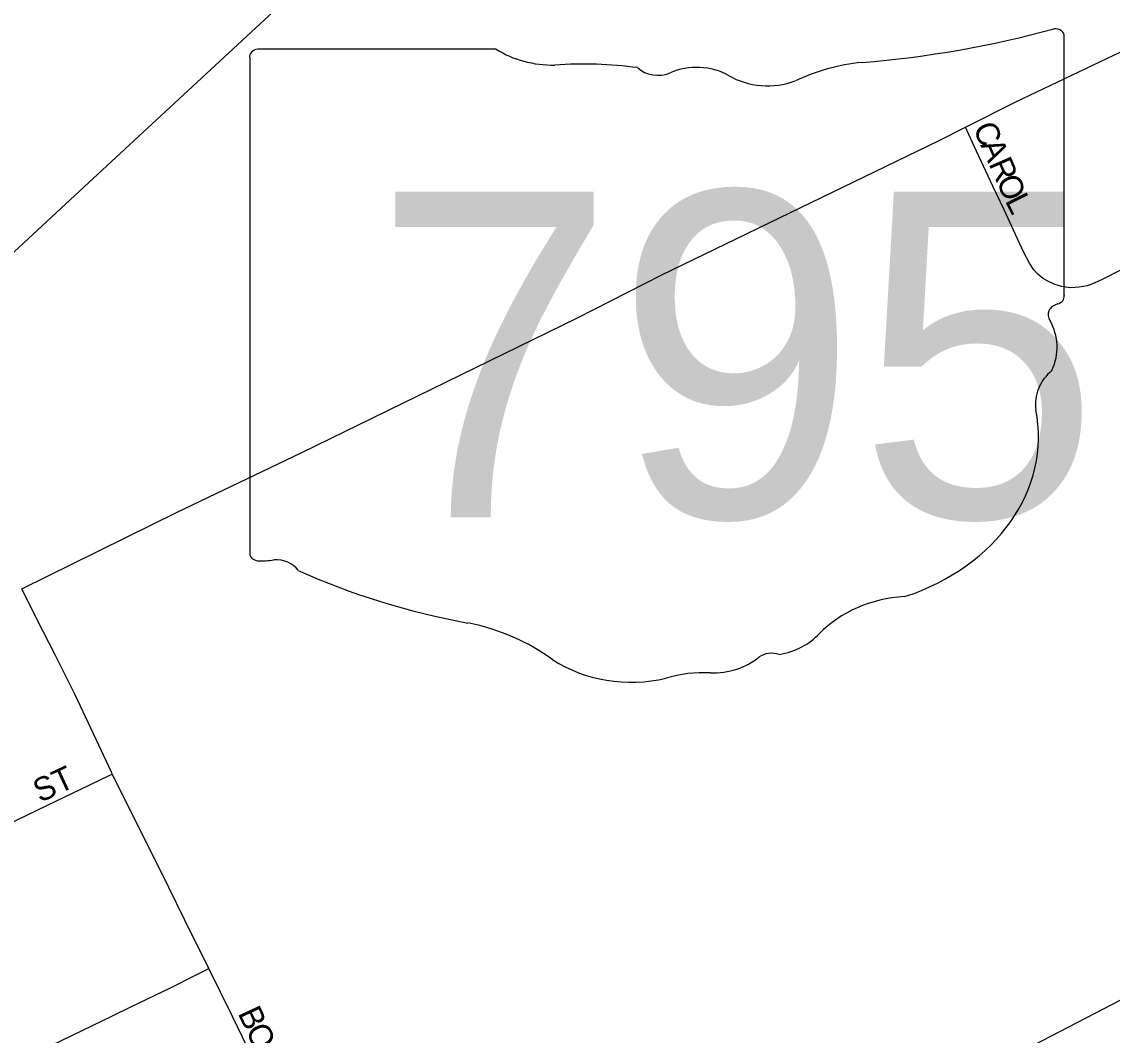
# Model space of a CAD drawing. Extents: x 1443599 to 1910620, y 1028088 to 1361369.
# Drawn here: x 1662843 to 1665173, y 1298428 to 1300594 of the extents above; entities that cross this region are included whole.
import ezdxf

# ---------------------------------------------------------------- set-up
doc = ezdxf.new("R2010")
doc.units = 0
for name, color, linetype in [('GM_X_City_Street', 7, 'Continuous'), ('GM_X_City_Street_Text', 7, 'Continuous'), ('GM_X_Rail_Line', 7, 'Continuous'), ('GM_X_State_Location', 7, 'Continuous'), ('GM_X_State_Route', 7, 'Continuous'), ('GM_X_State_Shield', 7, 'Continuous')]:
    doc.layers.add(name, color=color, linetype=linetype)

msp = doc.modelspace()

# ---------------------------------------------------------------- linework, layer by layer
at = {"layer": 'GM_X_City_Street'}
for points in [[(1665192, 1300064.2), (1665151.2, 1300043.7), (1665128.8, 1300033.5), (1665119, 1300030), (1665111, 1300028.3), (1665101.7, 1300026.8), (1665093, 1300026.1), (1665083.2, 1300025.9), (1665072.8, 1300026.8), (1665064.7, 1300028.1), (1665057.2, 1300030.2), (1665050, 1300032.9), (1665035, 1300039.5), (1665023.8, 1300046.3), (1665013.7, 1300054.6), (1665004.9, 1300064.3), (1664995.8, 1300078), (1664983.4, 1300101.1), (1664961.6, 1300148.6), (1664942.3, 1300190.5), (1664917.2, 1300243.1), (1664877.6, 1300328.6), (1664859, 1300368.7)], [(1663036, 1298986.5), (1663034.8, 1298988.9), (1662956.3, 1299155.7), (1662913.9, 1299241.4), (1662888.3, 1299291), (1662867.3, 1299331.8), (1662842.3, 1299382.4)], [(1662611, 1298783.4), (1662645.3, 1298800.1), (1662688.4, 1298821), (1662725.2, 1298838), (1662763.4, 1298855.5), (1662834, 1298889.5), (1662915.6, 1298928.7), (1662987.6, 1298963.3), (1663027.7, 1298982.5), (1663036, 1298986.5)], [(1663242.4, 1298571.1), (1663241.5, 1298573), (1663206.7, 1298642), (1663140.3, 1298777.5), (1663036, 1298986.5)], [(1663641.9, 1297752), (1663859.3, 1297855.2), (1664026.6, 1297932.5), (1664185.2, 1298005.8), (1664370.7, 1298092.9), (1664501.8, 1298156.1), (1664636.3, 1298221.1), (1664812.3, 1298309.5), (1664986.4, 1298397.9), (1665228.3, 1298523.3), (1665441.9, 1298631.5), (1665635.7, 1298728.5), (1665682.5, 1298751)], [(1662697.4, 1298307.3), (1662752.3, 1298331.6), (1662812.4, 1298360.9), (1662905.3, 1298406.1), (1662994, 1298449.3), (1663034.9, 1298469.3), (1663077, 1298489.8), (1663160.5, 1298529.9), (1663214, 1298556.8), (1663242.4, 1298571.1)], [(1663437.7, 1298169.4), (1663401.5, 1298244.3), (1663347.2, 1298356.5), (1663292.6, 1298468.5), (1663242.4, 1298571.1)]]:
    msp.add_lwpolyline(points, dxfattribs=at)
at = {"layer": 'GM_X_Rail_Line'}
msp.add_lwpolyline([(1662816.3, 1300093.3), (1662986, 1300250.7), (1663553.9, 1300777.6), (1665962.6, 1303015.1), (1667076.6, 1304049.8), (1667890.9, 1304806.6), (1670146.3, 1306896.4), (1673619.7, 1310124.8), (1673743.8, 1310238.6)], dxfattribs=at)
at = {"layer": 'GM_X_State_Route'}
for points in [[(1664210.5, 1300053.6), (1664802.5, 1300340.1), (1664859, 1300368.7), (1664966.6, 1300423.1), (1665220.7, 1300544.1), (1665269.1, 1300566.7), (1665316.4, 1300588.4), (1665364.7, 1300608.5), (1665394.1, 1300619.8), (1665424.9, 1300630.6), (1665446, 1300636.9), (1665455.8, 1300639.9), (1665483.3, 1300646.3), (1665505.2, 1300650.1), (1665536.1, 1300654.3), (1665580.8, 1300658.5), (1665635.9, 1300663.6), (1665685.3, 1300666.2), (1665747.8, 1300666.4), (1665900.3, 1300666.8), (1666313.2, 1300655.5), (1666325.3, 1300655.2), (1666632.3, 1300649.6)], [(1663174.8, 1299546.4), (1663439.4, 1299672.6), (1664028.5, 1299960.5), (1664210.5, 1300053.6)], [(1662842.3, 1299382.4), (1663174.8, 1299546.4)]]:
    msp.add_lwpolyline(points, dxfattribs=at)
at = {"layer": 'GM_X_State_Shield'}
for p, q in [((1665069.9, 1300008.8), (1665069.9, 1300561.6)), ((1663329.7, 1300517.2), (1663329.7, 1299460.6)), ((1663856.4, 1300535.4), (1663346.8, 1300535.4)), ((1665069.7, 1300009), (1665069.9, 1300008.8))]:
    msp.add_line(p, q, dxfattribs=at)
for centre, major_axis, start_param, end_param in [((1664450, 1301975.9), (1845.5, 0), 4.814394, 5.042369), ((1665050.6, 1300563.9), (19.4, 0), 6.141152, 7.989035), ((1663349.6, 1300519.4), (20.2, 0), 1.712693, 3.28349), ((1663977.8, 1300658), (195.5, 0), 4.042523, 4.731795), ((1664042.6, 1299942.2), (702, 0), 1.404758, 1.657858), ((1664202, 1300524.9), (56.4, 0), 3.836095, 5.185415), ((1664284.8, 1300402.8), (117.3, 0), 0.950623, 2.079405), ((1664685.4, 1300212.6), (371.3, 0), 1.699011, 2.107814), ((1664436.2, 1300570.3), (141.1, 0), 4.081561, 5.145723), ((1665049.2, 1300006.7), (20.7, 0), 5.05454, 6.418171), ((1665065.4, 1299968.2), (30, 0), 1.883978, 3.671073), ((1664874.7, 1299898.4), (180, 0), 5.934695, 6.695948), ((1665139.3, 1299777.5), (130.9, 0), 2.387724, 3.262537), ((1664553.4, 1299707.2), (461.6, 0), 5.101752, 6.440018), ((1663349.8, 1299458.2), (20.3, 0), 3.00124, 4.508301), ((1663352.9, 1299566.3), (155.2, 0), 4.665946, 4.897461), ((1663384.6, 1299399.6), (56, 0), 0.519207, 1.627899), ((1664091.2, 1300348.9), (1332.7, 0), 4.195997, 4.488961), ((1664748, 1299163.9), (252.8, 0), 1.647645, 2.488434), ((1663693.9, 1298985.9), (417, 0), 0.823519, 1.323587), ((1664427.7, 1299358.2), (149.1, 0), 4.937069, 5.64225), ((1664317.1, 1299315.2), (141, 0), 4.691044, 5.507374), ((1664444.6, 1299212.9), (39.7, 0), 1.147584, 2.315152), ((1664144.9, 1299394.4), (264.6, 0), 4.026481, 4.996735), ((1664297.8, 1299029), (217.4, 0), 1.495662, 1.94098)]:
    msp.add_ellipse(centre, major_axis=major_axis, ratio=0.8, start_param=start_param, end_param=end_param, dxfattribs=at)

# ---------------------------------------------------------------- texts
at = {"layer": 'GM_X_City_Street_Text'}
for s, rotation, p in [('C', 293.7406, (1664874.2, 1300367.3)), ('A', 293.7555, (1664890.2, 1300331)), ('R', 293.7406, (1664907.9, 1300290.8)), ('O', 293.7555, (1664923.9, 1300254.5)), ('L', 296.3809, (1664942.7, 1300211.9)), ('ST', 25.0177, (1662881.6, 1298924.5)), ('B', 294.9465, (1663303.4, 1298475.5)), ('O', 294.9324, (1663320.1, 1298439.6))]:
    msp.add_text(s, height=50, rotation=rotation, dxfattribs=at).set_placement(p)
at = {"layer": 'GM_X_State_Location'}
for s in ['s', 'r']:
    msp.add_text(s, height=1, dxfattribs=at).set_placement((1664180.2, 1299918.6))
msp.add_text('795', height=1, rotation=0, dxfattribs=at).set_placement((1663827.2, 1299845.9))
at = {"layer": 'GM_X_State_Shield'}
msp.add_text('795', height=696.1, dxfattribs=at).set_placement((1663593.3, 1299535.1))

doc.saveas('drawing.dxf')
